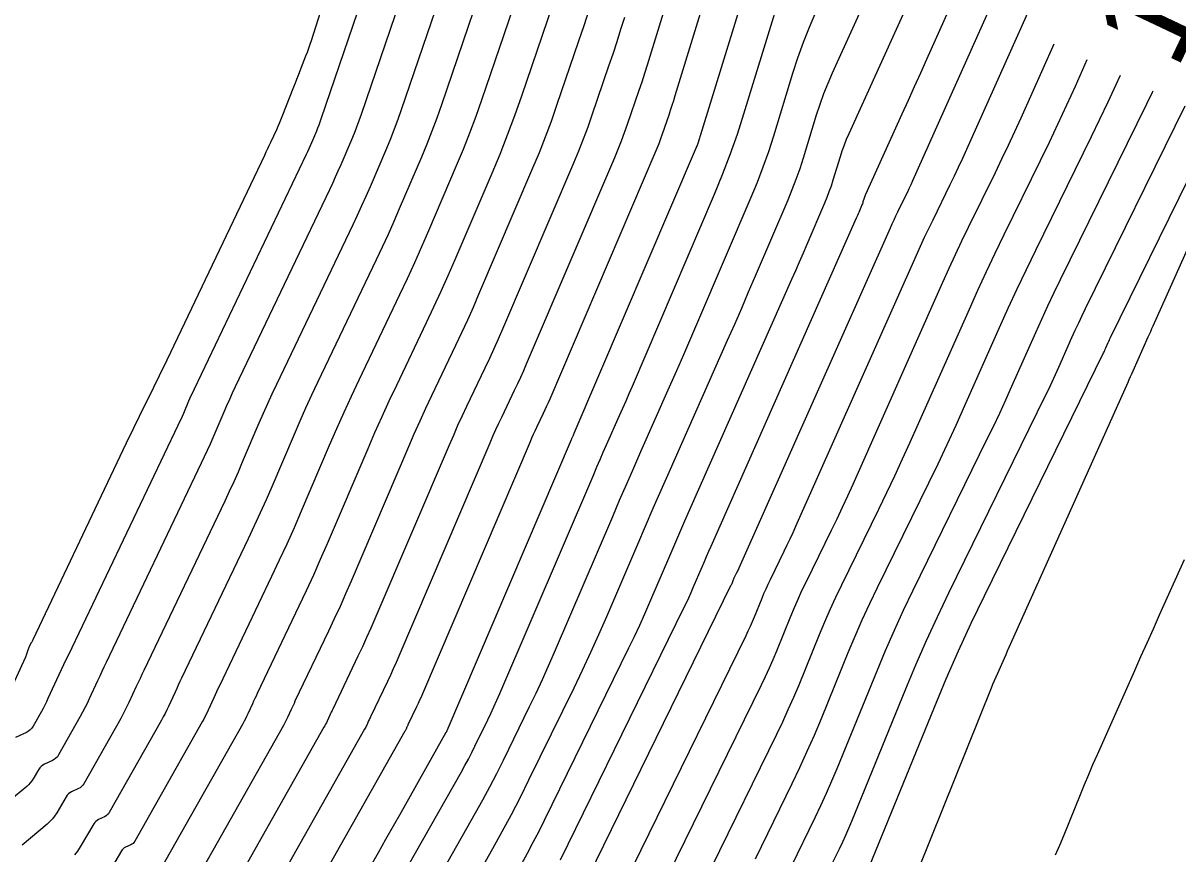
# Model space of a CAD drawing. Extents: x 658976 to 668726, y 639543 to 647196.
# Drawn here: x 661983.5 to 662053.9, y 642421.2 to 642471.9 of the extents above; entities that cross this region are included whole.
import ezdxf

# ---------------------------------------------------------------- set-up
doc = ezdxf.new("R2010")
doc.units = 0
for name, color, linetype in [('Ex_Contour Labels', 7, 'Continuous'), ('Ex_Major Contours', 7, 'Continuous'), ('Ex_Minor Contours', 7, 'Continuous')]:
    doc.layers.add(name, color=color, linetype=linetype)

msp = doc.modelspace()

# ---------------------------------------------------------------- linework, layer by layer
at = {"layer": 'Ex_Major Contours'}
for points in [[(662007.784, 642483.942), (662001.664, 642465.997), (662001.599, 642465.814), (662001.531, 642465.631), (662001.46, 642465.45), (662001.385, 642465.271), (662001.079, 642464.555), (662001.002, 642464.377), (662000.923, 642464.199), (662000.842, 642464.022), (662000.759, 642463.846), (661993.923, 642449.542), (661993.836, 642449.359), (661993.751, 642449.174), (661993.669, 642448.988), (661993.588, 642448.802), (661993.269, 642448.054), (661993.188, 642447.868), (661993.105, 642447.682), (661993.02, 642447.497), (661992.934, 642447.313), (661986.25, 642433.323), (661986.104, 642433.017), (661985.96, 642432.71), (661985.816, 642432.403), (661985.674, 642432.096), (661985.008, 642430.65), (661984.913, 642430.451), (661984.815, 642430.254), (661984.713, 642430.059), (661984.606, 642429.866), (661984.1, 642428.97), (661984.02, 642428.851), (661983.926, 642428.748), (661983.816, 642428.662), (661983.69, 642428.592), (661983.031, 642428.287)], [(662044.347, 642482.454), (662038.612, 642469.639), (662038.237, 642468.804), (662037.862, 642467.97), (662037.486, 642467.137), (662037.108, 642466.303), (662034.89, 642461.418), (662034.865, 642461.362), (662034.843, 642461.305), (662034.822, 642461.248), (662034.803, 642461.189), (662034.732, 642460.955), (662034.713, 642460.897), (662034.693, 642460.839), (662034.671, 642460.782), (662034.647, 642460.726), (662034.471, 642460.312), (662034.433, 642460.225), (662034.395, 642460.137), (662034.357, 642460.05), (662034.319, 642459.963), (662025.449, 642439.936), (662025.311, 642439.621), (662025.173, 642439.307), (662025.036, 642438.992), (662024.901, 642438.677), (662024.36, 642437.414), (662024.223, 642437.099), (662024.082, 642436.786), (662023.937, 642436.475), (662023.788, 642436.166), (662016.263, 642420.795)], [(662029.256, 642479.454), (662024.828, 642465.053), (662024.808, 642464.987), (662024.787, 642464.922), (662024.766, 642464.857), (662024.744, 642464.792), (662024.655, 642464.532), (662024.632, 642464.467), (662024.608, 642464.403), (662024.583, 642464.339), (662024.557, 642464.276), (662017.097, 642446.826), (662017.083, 642446.795), (662017.069, 642446.763), (662017.055, 642446.732), (662017.04, 642446.701), (662016.981, 642446.577), (662016.966, 642446.546), (662016.952, 642446.514), (662016.938, 642446.483), (662016.924, 642446.451), (662009.337, 642428.685), (662009.333, 642428.675), (662009.329, 642428.666), (662009.325, 642428.657), (662009.321, 642428.648), (662009.294, 642428.592), (662009.288, 642428.58), (662009.287, 642428.578), (662006.528, 642423.692), (662006.068, 642422.878), (662005.607, 642422.063), (662005.146, 642421.249), (662004.685, 642420.435)], [(662015.783, 642472.956), (662013.89, 642467.407), (662013.471, 642466.215), (662013.03, 642465.032), (662012.567, 642463.858), (662012.081, 642462.692), (662009.83, 642457.425), (662009.409, 642456.455), (662008.978, 642455.489), (662008.537, 642454.528), (662008.086, 642453.571), (662006.262, 642449.754), (662005.811, 642448.797), (662005.37, 642447.836), (662004.939, 642446.87), (662004.519, 642445.9), (662002.038, 642440.09), (662001.623, 642439.134), (662001.199, 642438.182), (662000.765, 642437.235), (662000.321, 642436.293), (661997.773, 642430.959), (661997.7, 642430.806), (661997.627, 642430.652), (661997.555, 642430.498), (661997.484, 642430.343), (661997.199, 642429.725), (661997.126, 642429.571), (661997.05, 642429.419), (661996.971, 642429.268), (661996.889, 642429.119), (661991.851, 642420.199)], [(662028.164, 642420.874), (662030.413, 642425.468), (662030.883, 642426.448), (662031.336, 642427.436), (662031.772, 642428.431), (662032.191, 642429.434), (662033.833, 642433.46), (662034.253, 642434.463), (662034.689, 642435.458), (662035.142, 642436.446), (662035.612, 642437.426), (662038.743, 642443.814), (662039.311, 642444.985), (662039.867, 642446.162), (662040.413, 642447.344), (662040.947, 642448.531), (662043.063, 642453.289), (662043.598, 642454.476), (662044.144, 642455.658), (662044.7, 642456.835), (662045.268, 642458.006), (662048.674, 642464.945), (662049.187, 642466.002), (662049.69, 642467.064), (662050.185, 642468.131), (662050.436, 642468.686)]]:
    msp.add_lwpolyline(points, dxfattribs=at)
at = {"layer": 'Ex_Minor Contours'}
for points in [[(662027.503, 642488.612), (662021.729, 642469.83), (662021.566, 642469.309), (662021.4, 642468.788), (662021.229, 642468.269), (662021.055, 642467.751), (662020.349, 642465.682), (662020.168, 642465.167), (662019.977, 642464.655), (662019.777, 642464.147), (662019.567, 642463.642), (662014.19, 642451.066), (662014.013, 642450.659), (662013.833, 642450.254), (662013.648, 642449.85), (662013.458, 642449.449), (662012.693, 642447.848), (662012.504, 642447.446), (662012.319, 642447.043), (662012.138, 642446.638), (662011.962, 642446.231), (662006.417, 642433.247), (662006.249, 642432.859), (662006.077, 642432.473), (662005.901, 642432.088), (662005.721, 642431.706), (662004.687, 642429.541), (662004.657, 642429.479), (662004.628, 642429.417), (662004.598, 642429.354), (662004.569, 642429.291), (662004.454, 642429.04), (662004.424, 642428.978), (662004.393, 642428.916), (662004.361, 642428.855), (662004.328, 642428.795), (661996.501, 642414.937)], [(661998.051, 642413.183), (662006.808, 642428.686), (662006.825, 642428.717), (662006.841, 642428.749), (662006.857, 642428.78), (662006.872, 642428.812), (662006.931, 642428.941), (662006.946, 642428.973), (662006.961, 642429.005), (662006.976, 642429.037), (662006.991, 642429.069), (662007.521, 642430.177), (662007.613, 642430.373), (662007.703, 642430.569), (662007.791, 642430.767), (662007.877, 642430.966), (662014.443, 642446.341), (662014.538, 642446.56), (662014.635, 642446.779), (662014.735, 642446.996), (662014.837, 642447.212), (662015.249, 642448.075), (662015.351, 642448.291), (662015.451, 642448.508), (662015.548, 642448.727), (662015.643, 642448.946), (662022.062, 642463.959), (662022.18, 642464.243), (662022.293, 642464.529), (662022.4, 642464.817), (662022.502, 642465.107), (662022.899, 642466.271), (662022.997, 642466.563), (662023.093, 642466.855), (662023.187, 642467.148), (662023.278, 642467.441), (662029.888, 642488.942)], [(662009.384, 642481.745), (662004.113, 642466.291), (662003.976, 642465.9), (662003.831, 642465.512), (662003.679, 642465.126), (662003.519, 642464.743), (662002.867, 642463.217), (662002.702, 642462.836), (662002.533, 642462.458), (662002.36, 642462.081), (662002.183, 642461.705), (661996.435, 642449.677), (661996.253, 642449.293), (661996.076, 642448.906), (661995.903, 642448.517), (661995.734, 642448.127), (661995.065, 642446.561), (661994.896, 642446.171), (661994.723, 642445.782), (661994.545, 642445.396), (661994.364, 642445.011), (661988.554, 642432.85), (661988.423, 642432.575), (661988.293, 642432.299), (661988.164, 642432.022), (661988.036, 642431.745), (661987.525, 642430.637), (661987.395, 642430.362), (661987.258, 642430.089), (661987.117, 642429.819), (661986.97, 642429.552), (661985.65, 642427.216), (661985.579, 642427.109), (661985.493, 642427.016), (661985.394, 642426.939), (661985.282, 642426.876), (661984.803, 642426.654), (661984.691, 642426.592), (661984.591, 642426.515), (661984.504, 642426.423), (661984.431, 642426.317), (661984.1, 642425.755), (661984.018, 642425.627), (661983.925, 642425.508), (661983.823, 642425.398), (661983.711, 642425.296), (661982.69, 642424.444)], [(662013.889, 642420.553), (662014.259, 642421.218), (662014.619, 642421.888), (662014.969, 642422.563), (662015.309, 642423.244), (662020.447, 642433.741), (662020.782, 642434.435), (662021.107, 642435.133), (662021.424, 642435.835), (662021.731, 642436.541), (662022.944, 642439.374), (662023.249, 642440.081), (662023.555, 642440.788), (662023.864, 642441.494), (662024.175, 642442.199), (662030.395, 642456.245), (662030.63, 642456.777), (662030.863, 642457.31), (662031.094, 642457.844), (662031.324, 642458.378), (662032.403, 642460.9), (662032.545, 642461.245), (662032.678, 642461.594), (662032.801, 642461.946), (662032.915, 642462.301), (662033.353, 642463.729), (662033.468, 642464.084), (662033.594, 642464.435), (662033.732, 642464.781), (662033.88, 642465.124), (662041.565, 642482.049)], [(662009.822, 642417.406), (662012.151, 642421.517), (662012.725, 642422.548), (662013.284, 642423.588), (662013.827, 642424.637), (662014.354, 642425.693), (662017.106, 642431.315), (662017.626, 642432.394), (662018.132, 642433.479), (662018.624, 642434.57), (662019.102, 642435.668), (662020.988, 642440.071), (662021.461, 642441.171), (662021.937, 642442.269), (662022.417, 642443.366), (662022.9, 642444.462), (662026.472, 642452.527), (662026.903, 642453.504), (662027.33, 642454.483), (662027.755, 642455.463), (662028.177, 642456.444), (662030.158, 642461.075), (662030.419, 642461.708), (662030.663, 642462.348), (662030.889, 642462.994), (662031.099, 642463.647), (662031.902, 642466.269), (662032.114, 642466.921), (662032.346, 642467.565), (662032.598, 642468.201), (662032.871, 642468.829), (662037.932, 642479.976)], [(662045.914, 642480.48), (662037.751, 642462.241), (662037.642, 642461.999), (662037.53, 642461.759), (662037.417, 642461.519), (662037.301, 642461.28), (662036.833, 642460.327), (662036.717, 642460.089), (662036.604, 642459.849), (662036.493, 642459.608), (662036.384, 642459.366), (662027.157, 642438.618), (662027.129, 642438.555), (662027.099, 642438.492), (662027.07, 642438.429), (662027.04, 642438.367), (662026.901, 642438.084), (662026.879, 642438.038), (662026.858, 642437.992), (662026.837, 642437.945), (662026.818, 642437.899), (662026.741, 642437.71), (662026.721, 642437.664), (662026.701, 642437.617), (662026.68, 642437.571), (662026.658, 642437.525), (662017.538, 642418.9)], [(662010.983, 642479.548), (662006.563, 642466.586), (662006.352, 642465.987), (662006.13, 642465.392), (662005.898, 642464.801), (662005.653, 642464.215), (662004.655, 642461.879), (662004.402, 642461.296), (662004.143, 642460.716), (662003.878, 642460.139), (662003.607, 642459.564), (661998.947, 642449.812), (661998.671, 642449.227), (661998.401, 642448.638), (661998.137, 642448.046), (661997.879, 642447.452), (661996.862, 642445.069), (661996.604, 642444.475), (661996.341, 642443.883), (661996.071, 642443.294), (661995.795, 642442.708), (661990.859, 642432.377), (661990.742, 642432.132), (661990.627, 642431.887), (661990.512, 642431.641), (661990.398, 642431.395), (661989.943, 642430.409), (661989.827, 642430.164), (661989.706, 642429.921), (661989.58, 642429.681), (661989.449, 642429.444), (661987.2, 642425.462), (661987.137, 642425.366), (661987.061, 642425.284), (661986.973, 642425.215), (661986.873, 642425.16), (661986.449, 642424.963), (661986.348, 642424.908), (661986.26, 642424.839), (661986.183, 642424.758), (661986.118, 642424.663), (661985.54, 642423.681), (661985.416, 642423.49), (661985.278, 642423.312), (661985.124, 642423.147), (661984.956, 642422.994), (661983.426, 642421.715)], [(662020.195, 642419.393), (662027.597, 642434.511), (662027.731, 642434.79), (662027.86, 642435.072), (662027.984, 642435.356), (662028.103, 642435.641), (662028.572, 642436.789), (662028.691, 642437.075), (662028.815, 642437.358), (662028.945, 642437.64), (662029.079, 642437.919), (662029.925, 642439.646), (662030.109, 642440.027), (662030.291, 642440.41), (662030.468, 642440.794), (662030.642, 642441.181), (662037.996, 642457.717), (662038.241, 642458.26), (662038.49, 642458.801), (662038.745, 642459.339), (662039.004, 642459.874), (662040.054, 642462.012), (662040.314, 642462.548), (662040.569, 642463.086), (662040.819, 642463.626), (662041.065, 642464.168), (662047.482, 642478.507)], [(662012.583, 642477.35), (662009.012, 642466.88), (662008.729, 642466.073), (662008.43, 642465.272), (662008.116, 642464.477), (662007.787, 642463.687), (662006.442, 642460.541), (662006.102, 642459.756), (662005.753, 642458.975), (662005.396, 642458.197), (662005.032, 642457.423), (662001.459, 642449.947), (662001.088, 642449.161), (662000.725, 642448.37), (662000.371, 642447.575), (662000.025, 642446.777), (661998.658, 642443.576), (661998.313, 642442.778), (661997.958, 642441.984), (661997.596, 642441.193), (661997.225, 642440.406), (661993.164, 642431.905), (661993.062, 642431.69), (661992.96, 642431.475), (661992.86, 642431.26), (661992.76, 642431.044), (661992.362, 642430.181), (661992.26, 642429.966), (661992.154, 642429.754), (661992.044, 642429.544), (661991.929, 642429.335), (661988.751, 642423.708), (661988.695, 642423.624), (661988.629, 642423.553), (661988.552, 642423.492), (661988.465, 642423.444), (661988.094, 642423.272), (661988.006, 642423.223), (661987.929, 642423.163), (661987.861, 642423.092), (661987.804, 642423.01), (661986.979, 642421.608), (661986.815, 642421.354), (661986.63, 642421.116)], [(662014.183, 642475.153), (662011.462, 642467.175), (662011.105, 642466.16), (662010.729, 642465.153), (662010.335, 642464.152), (662009.921, 642463.159), (662008.23, 642459.202), (662007.802, 642458.215), (662007.363, 642457.233), (662006.915, 642456.255), (662006.456, 642455.282), (662003.971, 642450.082), (662003.505, 642449.094), (662003.05, 642448.102), (662002.605, 642447.104), (662002.171, 642446.102), (662000.455, 642442.084), (662000.021, 642441.082), (661999.576, 642440.084), (661999.121, 642439.091), (661998.655, 642438.103), (661995.468, 642431.432), (661995.381, 642431.248), (661995.294, 642431.064), (661995.207, 642430.879), (661995.122, 642430.694), (661994.78, 642429.953), (661994.693, 642429.769), (661994.602, 642429.586), (661994.507, 642429.406), (661994.409, 642429.227), (661990.301, 642421.953), (661990.253, 642421.882), (661990.197, 642421.821), (661990.131, 642421.769), (661990.056, 642421.728), (661989.739, 642421.581), (661989.664, 642421.539), (661989.597, 642421.488), (661989.54, 642421.427), (661989.491, 642421.357), (661988.419, 642419.535)], [(662002.163, 642474.26), (662001.062, 642470.796), (662000.983, 642470.555), (662000.901, 642470.316), (662000.814, 642470.079), (662000.724, 642469.843), (662000.356, 642468.901), (662000.263, 642468.665), (662000.171, 642468.43), (662000.079, 642468.194), (661999.987, 642467.959), (661999.28, 642466.147), (661999.2, 642465.947), (661999.117, 642465.749), (661999.031, 642465.552), (661998.941, 642465.356), (661998.576, 642464.577), (661998.485, 642464.382), (661998.393, 642464.188), (661998.301, 642463.993), (661998.209, 642463.799), (661992.053, 642450.882), (661991.882, 642450.525), (661991.71, 642450.169), (661991.537, 642449.813), (661991.362, 642449.458), (661990.661, 642448.04), (661990.487, 642447.685), (661990.313, 642447.33), (661990.142, 642446.974), (661989.971, 642446.617), (661984.088, 642434.24), (661984.065, 642434.192), (661984.041, 642434.145), (661984.017, 642434.098), (661983.991, 642434.051), (661983.89, 642433.864), (661983.865, 642433.817), (661983.843, 642433.769), (661983.823, 642433.72), (661983.804, 642433.67), (661983.679, 642433.305), (661983.669, 642433.276), (661983.658, 642433.247), (661983.638, 642433.189), (661983.632, 642433.174), (661983.627, 642433.16), (661983.621, 642433.146), (661983.615, 642433.132), (661982.535, 642430.772)], [(662018.013, 642472.654), (662017.701, 642471.705), (662017.382, 642470.758), (662016.043, 642466.832), (662015.703, 642465.866), (662015.346, 642464.907), (662014.97, 642463.954), (662014.576, 642463.009), (662011.283, 642455.306), (662010.944, 642454.523), (662010.596, 642453.744), (662010.241, 642452.969), (662009.877, 642452.197), (662008.405, 642449.119), (662008.042, 642448.347), (662007.686, 642447.572), (662007.339, 642446.793), (662007, 642446.01), (662003.498, 642437.809), (662003.165, 642437.042), (662002.825, 642436.279), (662002.477, 642435.52), (662002.121, 642434.764), (662000.078, 642430.487), (662000.019, 642430.364), (661999.961, 642430.24), (661999.903, 642430.116), (661999.846, 642429.993), (661999.617, 642429.497), (661999.559, 642429.373), (661999.498, 642429.251), (661999.434, 642429.13), (661999.368, 642429.011), (661993.401, 642418.445)], [(662020.179, 642472.219), (662019.945, 642471.469), (662019.706, 642470.721), (662019.461, 642469.975), (662019.21, 642469.231), (662018.196, 642466.257), (662017.936, 642465.516), (662017.661, 642464.781), (662017.373, 642464.051), (662017.072, 642463.326), (662012.737, 642453.186), (662012.479, 642452.591), (662012.214, 642451.999), (662011.944, 642451.41), (662011.668, 642450.823), (662010.549, 642448.483), (662010.273, 642447.897), (662010.003, 642447.307), (662009.739, 642446.715), (662009.481, 642446.12), (662004.957, 642435.528), (662004.707, 642434.95), (662004.451, 642434.376), (662004.189, 642433.804), (662003.921, 642433.235), (662002.382, 642430.014), (662002.338, 642429.921), (662002.294, 642429.828), (662002.251, 642429.735), (662002.207, 642429.642), (662002.035, 642429.269), (662001.991, 642429.176), (662001.946, 642429.084), (662001.898, 642428.993), (662001.848, 642428.903), (661994.951, 642416.691)], [(662003.18, 642413.749), (662010.23, 642426.189), (662010.446, 642426.577), (662010.656, 642426.968), (662010.86, 642427.361), (662011.058, 642427.758), (662011.839, 642429.353), (662012.031, 642429.753), (662012.219, 642430.155), (662012.401, 642430.559), (662012.578, 642430.966), (662018.303, 642444.335), (662018.497, 642444.786), (662018.692, 642445.236), (662018.888, 642445.685), (662019.086, 642446.133), (662019.88, 642447.927), (662020.078, 642448.375), (662020.275, 642448.825), (662020.47, 642449.274), (662020.663, 642449.725), (662025.668, 642461.424), (662026.167, 642462.635), (662026.633, 642463.857), (662027.066, 642465.092), (662027.466, 642466.339), (662029.425, 642472.732)], [(662006.611, 642415.771), (662011.094, 642423.682), (662011.537, 642424.478), (662011.967, 642425.279), (662012.386, 642426.087), (662012.792, 642426.902), (662014.394, 642430.173), (662014.789, 642430.993), (662015.173, 642431.818), (662015.547, 642432.647), (662015.911, 642433.482), (662019.46, 642441.77), (662019.886, 642442.761), (662020.316, 642443.752), (662020.748, 642444.741), (662021.184, 642445.729), (662022.933, 642449.677), (662023.368, 642450.665), (662023.801, 642451.654), (662024.23, 642452.645), (662024.656, 642453.637), (662027.913, 642461.249), (662028.293, 642462.171), (662028.648, 642463.103), (662028.978, 642464.043), (662029.283, 642464.993), (662030.452, 642468.81), (662030.759, 642469.758), (662031.097, 642470.695), (662031.464, 642471.621), (662031.862, 642472.535)], [(662034.95, 642419.972), (662039.095, 642430.132), (662039.814, 642431.851), (662040.562, 642433.558), (662041.339, 642435.252), (662042.145, 642436.932), (662049.404, 642451.741), (662049.442, 642451.819), (662049.479, 642451.898), (662049.515, 642451.976), (662049.551, 642452.056), (662049.692, 642452.373), (662049.728, 642452.452), (662049.764, 642452.531), (662049.801, 642452.61), (662049.839, 642452.688), (662058.794, 642470.936)], [(662022.851, 642419.887), (662028.536, 642431.497), (662028.781, 642432.01), (662029.018, 642432.527), (662029.247, 642433.047), (662029.466, 642433.572), (662030.326, 642435.679), (662030.545, 642436.204), (662030.773, 642436.725), (662031.01, 642437.242), (662031.256, 642437.755), (662032.81, 642440.924), (662033.149, 642441.624), (662033.482, 642442.328), (662033.808, 642443.034), (662034.127, 642443.743), (662039.608, 642456.069), (662039.988, 642456.912), (662040.376, 642457.752), (662040.772, 642458.589), (662041.176, 642459.421), (662042.807, 642462.744), (662043.21, 642463.577), (662043.607, 642464.413), (662043.996, 642465.252), (662044.378, 642466.095), (662046.394, 642470.6)], [(662025.507, 642420.38), (662029.475, 642428.482), (662029.832, 642429.229), (662030.177, 642429.981), (662030.509, 642430.739), (662030.828, 642431.503), (662032.08, 642434.57), (662032.399, 642435.334), (662032.731, 642436.092), (662033.076, 642436.844), (662033.434, 642437.59), (662035.695, 642442.203), (662036.189, 642443.222), (662036.673, 642444.246), (662037.147, 642445.273), (662037.612, 642446.306), (662041.221, 642454.42), (662041.736, 642455.565), (662042.262, 642456.704), (662042.799, 642457.839), (662043.347, 642458.968), (662045.559, 642463.477), (662046.107, 642464.606), (662046.645, 642465.74), (662047.173, 642466.879), (662047.691, 642468.023), (662048.416, 642469.643)], [(662059.887, 642470.043), (662052.421, 642453.385), (662052.344, 642453.213), (662052.267, 642453.041), (662052.191, 642452.869), (662052.114, 642452.697), (662051.19, 642450.625), (662051.112, 642450.452), (662051.035, 642450.279), (662050.958, 642450.105), (662050.88, 642449.932), (662043.74, 642433.996), (662043.639, 642433.771), (662043.538, 642433.545), (662043.437, 642433.32), (662043.337, 642433.094), (662042.934, 642432.192), (662042.834, 642431.966), (662042.737, 642431.739), (662042.642, 642431.511), (662042.548, 642431.282), (662038.116, 642420.274)], [(662030.362, 642420.432), (662031.812, 642423.392), (662032.167, 642424.135), (662032.511, 642424.883), (662032.841, 642425.638), (662033.159, 642426.398), (662035.587, 642432.351), (662036.106, 642433.593), (662036.646, 642434.825), (662037.208, 642436.048), (662037.79, 642437.261), (662042.297, 642446.456), (662042.688, 642447.263), (662043.071, 642448.074), (662043.447, 642448.888), (662043.815, 642449.706), (662045.273, 642452.984), (662045.641, 642453.802), (662046.017, 642454.616), (662046.401, 642455.426), (662046.792, 642456.233), (662052.047, 642466.942), (662052.397, 642467.663), (662052.433, 642467.74)], [(662032.475, 642419.816), (662033.294, 642421.487), (662033.495, 642421.907), (662033.688, 642422.33), (662033.875, 642422.756), (662034.054, 642423.185), (662037.341, 642431.241), (662037.96, 642432.722), (662038.604, 642434.192), (662039.273, 642435.65), (662039.967, 642437.097), (662045.85, 642449.098), (662046.065, 642449.541), (662046.275, 642449.986), (662046.481, 642450.432), (662046.683, 642450.881), (662047.483, 642452.679), (662047.685, 642453.127), (662047.891, 642453.574), (662048.101, 642454.018), (662048.316, 642454.461), (662054.38, 642466.818)], [(662054.327, 642439.124), (662052.809, 642435.736), (662052.43, 642434.889), (662052.051, 642434.041), (662051.672, 642433.194), (662051.294, 642432.346), (662049.011, 642427.226), (662048.743, 642426.618), (662048.481, 642426.007), (662048.224, 642425.394), (662047.973, 642424.779), (662046.98, 642422.312), (662046.724, 642421.699), (662046.454, 642421.093)]]:
    msp.add_lwpolyline(points, dxfattribs=at)

# ---------------------------------------------------------------- texts
at = {"layer": 'Ex_Contour Labels'}
msp.add_text('1255', height=6, rotation=64.65462, dxfattribs=at).set_placement((662053.861, 642468.908))

doc.saveas('drawing.dxf')
